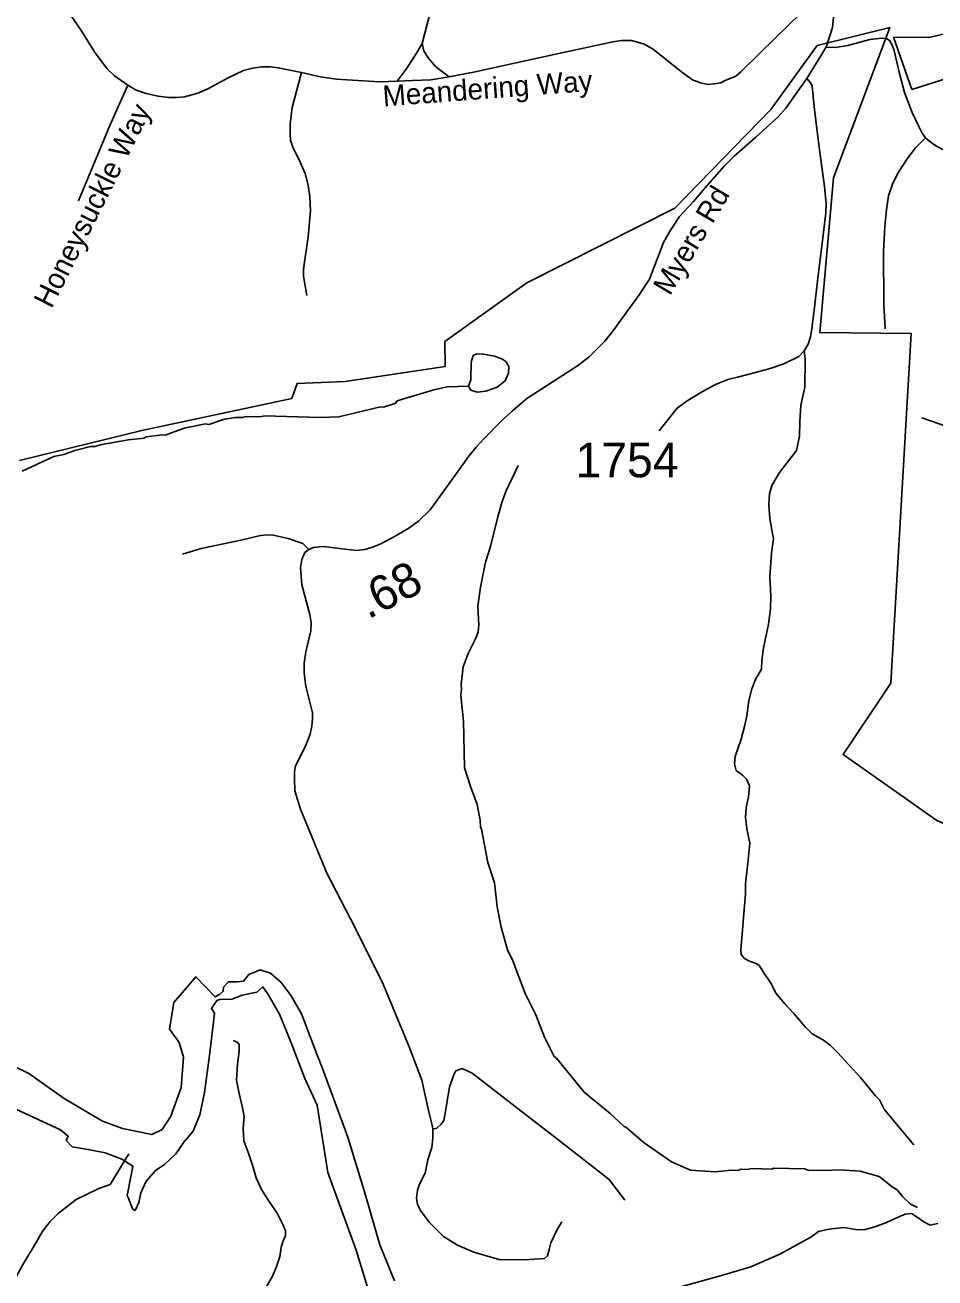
# Model space of a CAD drawing. Extents: x 1159738 to 1321356, y 736314 to 882035.
# Drawn here: x 1285565 to 1288847, y 751151 to 755669 of the extents above; entities that cross this region are included whole.
import ezdxf

# ---------------------------------------------------------------- set-up
doc = ezdxf.new("R2010")
doc.units = 0
for name, color, linetype in [('Exist Boundary Political City Limit New', 7, 'Continuous'), ('Exist Boundary Political City Limit New Hole', 7, 'Continuous'), ('Exist Hydrographic Creek Double Shore', 7, 'Continuous'), ('Exist Hydrographic Misc Water Feature', 7, 'Continuous'), ('Exist Road Non-System Type 51', 7, 'Continuous'), ('Exist Road Non-System Type 51 Label', 7, 'Continuous'), ('Exist Road Secondary Mileage Hundredths English Label', 7, 'Continuous'), ('Exist Road Secondary Type 51 Attributed', 7, 'Continuous'), ('Exist Road Secondary Type 51 Label', 7, 'Continuous'), ('Exist Road Secondary Type 51 Number Label', 7, 'Continuous'), ('Map Preparation Boundary City Limit Buffer Line', 7, 'Continuous')]:
    doc.layers.add(name, color=color, linetype=linetype)

msp = doc.modelspace()

# ---------------------------------------------------------------- linework, layer by layer
at = {"layer": 'Exist Boundary Political City Limit New'}
msp.add_lwpolyline([(1289311.4, 751329.5), (1289221.2, 751319.9), (1289382.9, 752573.8), (1288853.2, 752800.4), (1288515.4, 753038.5), (1288688.1, 753295.9), (1288761.1, 754557.3), (1288431, 754561.2), (1288480.9, 755118.1), (1288683.4, 755660.7), (1288422.5, 755595.6), (1288255.4, 755364.9), (1287909, 755008.9), (1287375.5, 754740), (1287079, 754527.8), (1287080.1, 754437.7), (1286719.3, 754384), (1286546.6, 754376.3), (1286527.4, 754322.5), (1285986.1, 754207.3), (1285545.9, 754099.1)], dxfattribs=at)
at = {"layer": 'Exist Boundary Political City Limit New Hole'}
for p, q in [((1288826.1, 755624.8), (1288697.3, 755625.8)), ((1288697.3, 755625.8), (1288762.9, 755437.5))]:
    msp.add_line(p, q, dxfattribs=at)
msp.add_lwpolyline([(1288762.9, 755437.5), (1289066.2, 755533.6), (1289256.2, 755529.7), (1289296.5, 755487.5), (1289373.2, 755437.5), (1289392.4, 755631.5), (1289189, 755681.5), (1289016.3, 755669.9), (1288826.1, 755624.8)], dxfattribs=at)
at = {"layer": 'Exist Hydrographic Creek Double Shore'}
for points in [[(1285403.9, 751974), (1285579.1, 751888.9), (1285706.6, 751798.6), (1285844.6, 751716.2), (1285916.3, 751689.7), (1286022.5, 751668.4), (1286059.7, 751687), (1286091.5, 751734.8), (1286128.7, 751838.5), (1286136.7, 751947.4), (1286120.7, 752000.5), (1286086.2, 752048.3), (1286102.1, 752144), (1286147.3, 752197.1), (1286181.8, 752237.4), (1286250.8, 752164.8), (1286266.7, 752173.7), (1286280, 752185.2), (1286280.9, 752200.2), (1286299.5, 752218.8), (1286330.4, 752218.8), (1286352.6, 752221.5), (1286372.9, 752245.4), (1286413.6, 752262.2), (1286450.8, 752250.7), (1286488.9, 752217), (1286525.1, 752168.3), (1286562.3, 752103.7), (1286618.1, 751958.5), (1286638.4, 751906.2), (1286729.2, 751658.8), (1286792.9, 751449.4), (1286844.2, 751270.6), (1286898, 751141.1)], [(1285516.7, 751767.4), (1285693, 751685), (1285721.4, 751662.1), (1285714.2, 751646.9), (1285735.7, 751623.6), (1285793, 751614.6), (1285853.9, 751602.1), (1285913.9, 751579.7), (1285954.1, 751554.6), (1285947.9, 751522.3), (1285933.5, 751448.9), (1285937.1, 751441.7), (1285953.2, 751400.5), (1285962.2, 751395.1), (1285975.6, 751423.8), (1285982.8, 751457.8), (1286002.5, 751500.8), (1286037.4, 751539.4), (1286066.9, 751559.1), (1286109, 751599.4), (1286137.7, 751641.5), (1286171.7, 751680.9), (1286195.9, 751739.2), (1286213.1, 751819.6), (1286230.2, 751954), (1286245.3, 752075.1), (1286248.9, 752106.5), (1286237.2, 752122.6), (1286256.9, 752151.3), (1286267.7, 752155.8), (1286310.6, 752156.7), (1286348.2, 752171), (1286401.1, 752181.7), (1286422.5, 752200.6), (1286442.2, 752173.7), (1286482.5, 752102.9), (1286525.5, 751999), (1286573.8, 751870.9), (1286618.5, 751773.8), (1286657.8, 751531.9), (1286759.8, 751251.1), (1286852.9, 750945.3)], [(1288182.6, 751191.5), (1288287, 751236.7), (1288398.5, 751298.7), (1288426.5, 751318.8), (1288463.6, 751326.8), (1288517.6, 751333), (1288560.1, 751325.9), (1288590.2, 751325), (1288630, 751335.6), (1288672.5, 751350.7), (1288706.1, 751366.6), (1288739.7, 751380.8), (1288761.8, 751383.4), (1288786.6, 751367.5), (1288806.1, 751353.3), (1288830, 751341.8), (1288856.5, 751348)], [(1287876.9, 751105.1), (1288077.3, 751160.5), (1288182.6, 751191.5)]]:
    msp.add_lwpolyline(points, dxfattribs=at)
at = {"layer": 'Exist Hydrographic Misc Water Feature'}
for points in [[(1287164.6, 754366.6), (1287173.5, 754352.3), (1287195.4, 754345.7), (1287227.5, 754348.7), (1287267.9, 754363.6), (1287296.5, 754386.8), (1287309.3, 754414.4), (1287309.9, 754438.4), (1287300.4, 754454.6), (1287286.6, 754465), (1287258.9, 754475.8), (1287219.2, 754482.9), (1287195.2, 754483.7), (1287181, 754478.1), (1287174.4, 754454.2), (1287172.6, 754390.3), (1287164.6, 754366.6)], [(1285555.1, 754060.8), (1285668.6, 754113.5), (1285704.8, 754120.5), (1285745.2, 754135.3), (1285801.6, 754149.7), (1285817.5, 754149.2), (1285841.8, 754156.5), (1285938.3, 754173.8), (1285994.5, 754180.1), (1286002.6, 754183.9), (1286060.5, 754192.1), (1286070.8, 754190), (1286139.5, 754216), (1286216.5, 754231.3), (1286227.9, 754229.4), (1286284.4, 754247.8), (1286324.6, 754254.7), (1286348.6, 754253.9), (1286362.7, 754257.6), (1286412.7, 754256.2), (1286428.8, 754259.7), (1286628.7, 754253.9), (1286696.7, 754256), (1286846.6, 754292.5), (1286857.8, 754291.4), (1286902.2, 754306.1), (1286904.3, 754312), (1286910.5, 754315.9), (1287039.5, 754354.2), (1287087.8, 754364.7), (1287164.6, 754366.6)], [(1288783.6, 751405.3), (1288758.5, 751417.5), (1288729.2, 751444.4), (1288709.9, 751468.9), (1288692.2, 751479.4), (1288645.2, 751516.8), (1288576.9, 751536), (1288504.1, 751541.3), (1288445.8, 751538.4), (1288389.8, 751540.1), (1288375.9, 751544.4), (1288266, 751547.6), (1288257.9, 751543.9), (1288185.9, 751545.9), (1288169.8, 751542.4), (1288145.8, 751543.1), (1288137.7, 751539.3), (1288113.7, 751540), (1288053.5, 751533.7), (1287965.7, 751540.2), (1287896.8, 751570.2), (1287798.4, 751639), (1287731.9, 751694.9), (1287726, 751697), (1287675.3, 751744.5), (1287581.4, 751821.2), (1287482.1, 751943.8), (1287472.9, 751950.2), (1287438.7, 752019.2), (1287407.1, 752100.1), (1287369.3, 752177.2), (1287324.5, 752294.4), (1287305.6, 752335), (1287281.8, 752415.7), (1287267.9, 752489.8), (1287258.3, 752576.3), (1287234.3, 752649), (1287211.7, 752769.6), (1287207.9, 752777.7), (1287206.6, 752801.7), (1287196.1, 752858), (1287170, 752926.7), (1287149.8, 752991.3), (1287146.5, 753159.3), (1287136.9, 753251.6), (1287139.6, 753275.5), (1287138.1, 753291.5), (1287145.9, 753355.3), (1287163.2, 753402.8), (1287190.8, 753458), (1287199.4, 753481.8), (1287202, 753505.7), (1287197.9, 753573.8), (1287208.3, 753642.4), (1287226.3, 753732.9), (1287243.9, 753788.4), (1287268.8, 753891.7), (1287284.3, 753947.2), (1287299.4, 753986.8), (1287344, 754081.5)], [(1285940.2, 751598.4), (1285871.8, 751488.3), (1285831.4, 751473.4), (1285750.3, 751433.8), (1285684.9, 751383.7), (1285656.1, 751354.5), (1285629.1, 751321.3), (1285598.5, 751266.7), (1285555.7, 751197.4), (1285517.6, 751126.5), (1285502.5, 751085), (1285490, 751063.3), (1285472.6, 751015.8), (1285456.8, 750952.3), (1285454, 750848.4), (1285438.2, 750784.9), (1285403.5, 750721), (1285394.2, 750714.1), (1285372.4, 750646.8), (1285321.5, 750544.3), (1285285.9, 750489.3), (1285212.4, 750291.5), (1285181.8, 750236.2)]]:
    msp.add_lwpolyline(points, dxfattribs=at)
at = {"layer": 'Exist Road Non-System Type 51'}
for points in [[(1286997.1, 755602.8), (1287024.7, 755709.5), (1287038.1, 755785.4), (1287047, 755848.7), (1287051.5, 755883.6), (1287050.6, 755918.4), (1287039, 755963), (1287019.4, 756011.7), (1286997.1, 756056.3), (1286933.9, 756156.8), (1286890.2, 756220.2), (1286854.5, 756264), (1286808.1, 756306.8), (1286775.1, 756332.7), (1286737.6, 756355.9), (1286702, 756373.8), (1286644, 756393.4), (1286439.4, 756439.4)], [(1285935.7, 755452.4), (1285888.5, 755486.7), (1285860, 755512.6), (1285818.1, 755568.8), (1285767.2, 755649.2), (1285739.6, 755691.1), (1285697.6, 755744.7), (1285598.9, 755831.7), (1285513.3, 755898.6), (1285461.5, 755937.9), (1285406.2, 755970.1), (1285377.1, 755982.5), (1285353, 755987), (1285327.1, 755987), (1285300.3, 755983.4), (1285281.6, 755968.2), (1285255.7, 755937.9), (1285231.6, 755899.5), (1285208.5, 755856.6), (1285196, 755815.6), (1285187, 755772.7), (1285178.8, 755724.7)], [(1288501.4, 755853.1), (1288456.3, 755804.3), (1288317.2, 755667.7), (1288217.3, 755570.4), (1288146.8, 755500.8), (1288128.1, 755484.7), (1288090.6, 755469.5), (1288074.5, 755461.5), (1288050.5, 755457), (1288027.3, 755455.3), (1288001.4, 755460.6), (1287972.8, 755471.3), (1287933.6, 755499), (1287830.1, 755582.9), (1287798.6, 755599.9), (1287770.9, 755608.8), (1287752.2, 755614.2), (1287716.5, 755614.2), (1287685.3, 755608.8), (1287473, 755563.3), (1287188.6, 755500.9), (1287095.2, 755482.3)], [(1286907.8, 755467.1), (1286940, 755510.8), (1286975.6, 755565.3), (1286997.1, 755602.8)], [(1286997.1, 755602.8), (1287003.3, 755576), (1287018.5, 755551), (1287047, 755518.9), (1287095.2, 755482.3)], [(1288454, 755589.6), (1288488.4, 755588.2), (1288532.8, 755595.8), (1288611.9, 755617.7), (1288644.3, 755621.4), (1288657.9, 755622.2), (1288673, 755619.2), (1288682.8, 755613.9), (1288690.3, 755601.1), (1288698.6, 755583), (1288718.2, 755499.3), (1288736.3, 755426.1), (1288764.1, 755353.8), (1288788.1, 755303), (1288800.9, 755279.6), (1288812.2, 755263)], [(1286562.3, 755497.7), (1286478.3, 755515.2), (1286449.8, 755518.8), (1286419.5, 755518.8), (1286386.5, 755514.3), (1286352.6, 755505.4), (1286298.2, 755478.6), (1286226.4, 755440.5), (1286191.6, 755425.3), (1286166.6, 755417.3), (1286139.8, 755411), (1286113.1, 755408.4), (1286083.6, 755408.4), (1286045.3, 755412.8), (1286002.5, 755422.7), (1285965.9, 755435.1), (1285935.7, 755452.4)], [(1286562.3, 755497.7), (1286529, 755371.9), (1286521.2, 755312.4), (1286521.2, 755274.3), (1286523, 755254.3), (1286532.4, 755225.2), (1286553, 755185.2), (1286575.5, 755134.3), (1286586.8, 755092.5), (1286592.4, 755050.6), (1286594.3, 754999.7), (1286586.8, 754905.2), (1286569.9, 754788.8), (1286569.9, 754763.4), (1286581.1, 754694.3)], [(1286562.3, 755497.7), (1286630, 755483.1), (1286688.9, 755474.1), (1286765.6, 755469.7), (1286845, 755465.2), (1286907.8, 755467.1)], [(1287095.2, 755482.3), (1287028.3, 755471.6), (1286963.2, 755468.9), (1286907.8, 755467.1)], [(1287852.5, 754206), (1287893.1, 754257.3), (1287916.5, 754287.5), (1287953.4, 754313.9), (1288002.4, 754344.8), (1288055.1, 754372.7), (1288100.3, 754390.8), (1288134.2, 754399.8), (1288199.8, 754416.4), (1288256.3, 754432.2), (1288302.2, 754447.3), (1288356.1, 754474.1), (1288375, 754494.4), (1288390, 754518.6), (1288397.6, 754545), (1288402.8, 754575.1), (1288411.9, 754650.5), (1288423.2, 754747), (1288442, 754902.6), (1288453.3, 754992.3), (1288454, 755025), (1288448, 755086.9), (1288431.4, 755211.3), (1288420.9, 755295.7), (1288411.1, 755375.3), (1288406.6, 755425.1), (1288403.6, 755450), (1288398.3, 755460.5), (1288384.2, 755477)], [(1285935.7, 755452.4), (1285870.6, 755307.6), (1285758.6, 755035.8)], [(1288812.2, 755263), (1288776.8, 755226.8), (1288745.9, 755186.9), (1288712.8, 755134.8), (1288693.3, 755095.2), (1288679.7, 755053.8), (1288671.4, 755002.5), (1288665.4, 754942.9), (1288660.9, 754852.5), (1288662.4, 754663.2), (1288667, 754574.2)], [(1289082.5, 755132.9), (1288999.6, 755165.3), (1288927.3, 755194), (1288884.4, 755215.9), (1288849.7, 755233.9), (1288828.6, 755249.8), (1288812.2, 755263)], [(1288375, 754494.4), (1288378.9, 754464.9), (1288378, 754363.3), (1288363.4, 754298.2), (1288359.7, 754238.7), (1288358.8, 754187.4), (1288346.9, 754135.2), (1288286.5, 754055.3), (1288259, 754008.6), (1288249.9, 753979.3), (1288248.1, 753939), (1288251.7, 753890.4), (1288258.1, 753849.2), (1288264.5, 753816.2), (1288257.2, 753765.9), (1288251.7, 753679.8), (1288254.5, 753609.3), (1288253.6, 753564), (1288246.3, 753509), (1288228, 753423.8), (1288222.5, 753378), (1288220.6, 753346.9), (1288199.6, 753309.4), (1288185.9, 753276), (1288175, 753233.9), (1288168.5, 753178), (1288160.3, 753139.5), (1288148.4, 753093.8), (1288126.5, 753031.3), (1288123.7, 753004.7), (1288130.1, 752981.8), (1288153, 752964.4), (1288167.6, 752949.8), (1288177.7, 752926), (1288174, 752886.6), (1288165.8, 752847.2), (1288164, 752811.5), (1288168.5, 752771.2), (1288178.6, 752719), (1288171.3, 752647.5), (1288164, 752574.3), (1288163.1, 752537.6), (1288146.5, 752333.3), (1288147.4, 752317.8), (1288159.3, 752303.1), (1288177.6, 752293.9), (1288201.4, 752284.8), (1288214.2, 752276.5), (1288229.7, 752251.8), (1288254.5, 752214.3), (1288273.7, 752176.7), (1288305.7, 752139.2), (1288337.7, 752105.3), (1288378.9, 752056.7), (1288404.3, 752031.6), (1288444.6, 752008.7), (1288469.3, 751990.3), (1288494.9, 751963.8), (1288579.1, 751873.1), (1288631.3, 751809), (1288646.6, 751793.1), (1288664, 751760.1), (1288702.4, 751713.4), (1288745.4, 751661.2), (1288770.2, 751630.9)], [(1288799.2, 754252.8), (1288889.6, 754221.9), (1289023.7, 754175.2)], [(1286133.1, 753761.4), (1286199.9, 753781.9), (1286258.1, 753793.9), (1286343.8, 753811.9), (1286414.8, 753829.1), (1286437.1, 753831.6), (1286460.2, 753829.9), (1286514.2, 753817.9), (1286567.2, 753799.9), (1286588.7, 753778.5)], [(1286536.6, 752950.7), (1286538.7, 752907.4), (1286558.8, 752842.2), (1286654.1, 752611.3), (1286756, 752414.4), (1286857.2, 752211.1), (1286950.6, 751984.2), (1286996.6, 751864.6), (1287019.9, 751755.5), (1287033.2, 751702.8), (1287035.7, 751687.7)], [(1286315.8, 752007.6), (1286331.4, 752002.1), (1286338.1, 751993.1), (1286337, 751967.5), (1286331.4, 751921.8), (1286328.1, 751865), (1286337, 751815.9), (1286349.2, 751764.7), (1286355.9, 751733.5), (1286351.5, 751691.1), (1286354.8, 751645.4), (1286372.6, 751597.5), (1286387.1, 751554.4), (1286399.3, 751512.1), (1286418.2, 751469.7), (1286443.9, 751430.7), (1286475, 751385), (1286495.1, 751343.8), (1286505, 751321), (1286505, 751303.1), (1286496.1, 751285.3), (1286489.5, 751261.9), (1286483.9, 751228.5), (1286470.5, 751189.5), (1286457.2, 751158.3), (1286421.5, 751095.8)], [(1287035.7, 751687.7), (1287049.9, 751691.9), (1287065.8, 751705.3), (1287075, 751719.5), (1287080, 751744.6), (1287095.9, 751840), (1287111.8, 751883.5), (1287119.3, 751897.7), (1287131.9, 751903.5), (1287141, 751906.1), (1287154.4, 751901), (1287177.8, 751889.3), (1287343.3, 751761.4), (1287469.5, 751663.5), (1287671.3, 751506.4), (1287728.9, 751431.4)], [(1287035.7, 751687.7), (1287036.5, 751655.6), (1287032.3, 751622.2), (1287018.1, 751577), (1287008, 751529.3), (1286988, 751490), (1286980.5, 751467.4), (1286977.1, 751439), (1286980.5, 751416.4), (1286991.3, 751394.7), (1287022.2, 751352.8), (1287074.1, 751301), (1287124.9, 751269.5), (1287183.4, 751244.4), (1287249.4, 751225.1), (1287280.3, 751216.8), (1287383.2, 751217.6), (1287439.2, 751221), (1287449.2, 751231), (1287455, 751253.6), (1287460.9, 751277.8), (1287483.4, 751323), (1287501, 751353.9)]]:
    msp.add_lwpolyline(points, dxfattribs=at)
at = {"layer": 'Exist Road Secondary Type 51 Attributed'}
for points in [[(1288602.1, 756930), (1288646.3, 756768.5), (1288702.9, 756567.2), (1288725.9, 756459.8), (1288739.9, 756381.4), (1288751.9, 756274.4), (1288753.2, 756223.4), (1288749, 756180.7), (1288738.5, 756141.5), (1288716.8, 756101), (1288686.8, 756062.2), (1288501.4, 755853.1), (1288495.4, 755829.8), (1288483.3, 755762.7), (1288481.8, 755709.9), (1288477.3, 755660.9), (1288454, 755589.6), (1288453, 755588)], [(1288453, 755588), (1288435, 755558.2), (1288384.2, 755477), (1288309.4, 755370), (1288281.2, 755338.1), (1288201.1, 755265.2), (1288122.7, 755196.8), (1288086.5, 755160.8), (1288017.3, 755081.5), (1287976.3, 755033.2), (1287925.4, 754978.8), (1287889.2, 754923.9), (1287868, 754885.2), (1287816.7, 754752.9), (1287779.9, 754696.7), (1287684.9, 754566), (1287656.1, 754530), (1287599.8, 754473.2), (1287557.6, 754440), (1287412.5, 754346.9), (1287375.2, 754322.2), (1287323.2, 754278.7), (1287281.5, 754239.4), (1287221.1, 754178.9), (1287192.2, 754147.7), (1287166.2, 754115.1), (1287049.6, 753952), (1287026.2, 753921.5), (1286985.6, 753881.4), (1286949.6, 753854.8), (1286889.6, 753819.8), (1286845.9, 753797.4), (1286815.1, 753784.9), (1286790.3, 753777.7), (1286761.1, 753775.1), (1286670.9, 753785.6), (1286643.8, 753788.7), (1286626.6, 753787.6), (1286605.8, 753785.6), (1286588.7, 753778.5), (1286574.5, 753766.8), (1286563, 753742.3), (1286558.8, 753713.6), (1286563.6, 753650.2), (1286592.8, 753543.8), (1286597, 753514.6), (1286595.4, 753484.8), (1286578.2, 753409.5), (1286572.5, 753367.9), (1286572, 753331.9), (1286577.7, 753285), (1286593.3, 753223.1), (1286601.9, 753189.3), (1286601.9, 753167.2), (1286599.2, 753141.4), (1286593.7, 753111.9), (1286576.2, 753069.5), (1286540.3, 752997.7), (1286537.5, 752976.5), (1286536.6, 752950.7)]]:
    msp.add_lwpolyline(points, dxfattribs=at)
at = {"layer": 'Map Preparation Boundary City Limit Buffer Line'}
msp.add_lwpolyline([(1289311.4, 751329.5), (1289221.2, 751319.9), (1289382.9, 752573.8), (1288853.2, 752800.4), (1288515.4, 753038.5), (1288688.1, 753295.9), (1288761.1, 754557.3), (1288431, 754561.2), (1288480.9, 755118.1), (1288683.4, 755660.7), (1288422.5, 755595.6), (1288255.4, 755364.9), (1287909, 755008.9), (1287375.5, 754740), (1287079, 754527.8), (1287080.1, 754437.7), (1286719.3, 754384), (1286546.6, 754376.3), (1286527.4, 754322.5), (1285986.1, 754207.3), (1285545.9, 754099.1)], dxfattribs=at)

# ---------------------------------------------------------------- texts
at = {"layer": 'Exist Road Non-System Type 51 Label'}
for s, rotation, p in [('Meandering Way', 4.2719, (1286857.8, 755375.8)), ('Honeysuckle Way', 63.3118, (1285660.5, 754644.1))]:
    msp.add_text(s, height=75, rotation=rotation, dxfattribs=at).set_placement(p)
at = {"layer": 'Exist Road Secondary Mileage Hundredths English Label'}
msp.add_text('.68', height=125, rotation=27.126, dxfattribs=at).set_placement((1286802.4, 753525.3))
at = {"layer": 'Exist Road Secondary Type 51 Label'}
msp.add_text('Myers Rd', height=75, rotation=59.4032, dxfattribs=at).set_placement((1287890.8, 754690.5))
at = {"layer": 'Exist Road Secondary Type 51 Number Label'}
msp.add_text('1754', height=125, dxfattribs=at).set_placement((1287550.2, 754038.5))

doc.saveas('drawing.dxf')
